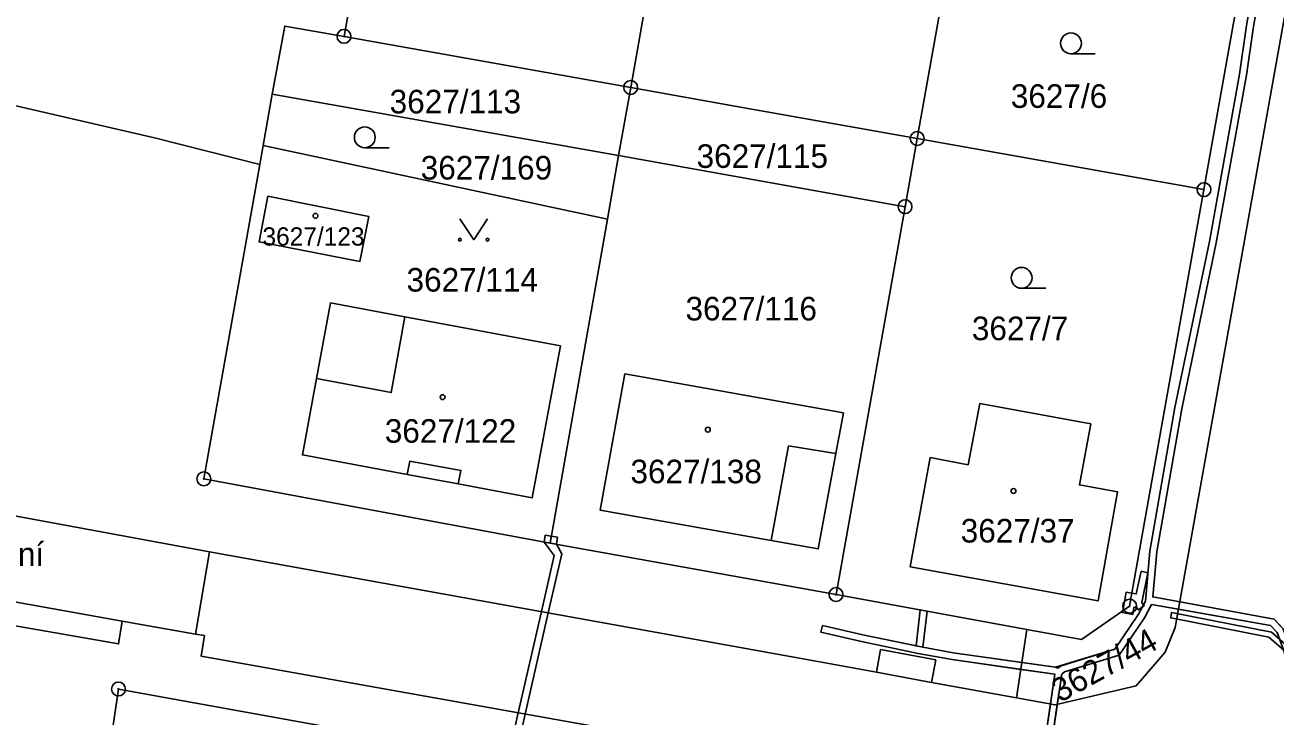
# Model space of a CAD drawing. Extents: x -644096 to -634268, y -1141430 to -1133463.
# Drawn here: x -640663.3 to -640573.2, y -1137773.4 to -1137723.5 of the extents above; entities that cross this region are included whole.
import ezdxf

# ---------------------------------------------------------------- set-up
doc = ezdxf.new("R2010")
doc.units = 0
for name, color, linetype in [('_CIVIL_CONSTRUCTION', 7, 'Continuous'), ('B_Hranice _3D', 7, 'Continuous'), ('M_Svah_Nasyp', 7, 'Continuous'), ('M_Svah_Zarez', 7, 'Continuous'), ('svrsek_osa_sjezdy', 7, 'Continuous'), ('svrsek_osa_VRT', 7, 'Continuous'), ('svrsek_popisy_VRT', 7, 'Continuous'), ('terminal_VRT', 7, 'Continuous')]:
    doc.layers.add(name, color=color, linetype=linetype)

msp = doc.modelspace()

# ---------------------------------------------------------------- linework, layer by layer
at = {"layer": '_CIVIL_CONSTRUCTION'}
for centre, radius in [((-640640.33, -1137724.36), 0.5), ((-640640.33, -1137724.36), 0.0303), ((-640619.65, -1137728.04), 0.5), ((-640619.65, -1137728.04), 0.0303), ((-640598.98, -1137731.72), 0.5), ((-640598.98, -1137731.72), 0.0303), ((-640578.3, -1137735.41), 0.5), ((-640599.86, -1137736.64), 0.5), ((-640578.3, -1137735.41), 0.0303), ((-640599.86, -1137736.64), 0.0303), ((-640650.44, -1137756.26), 0.5), ((-640650.44, -1137756.26), 0.0303), ((-640604.84, -1137764.61), 0.5), ((-640604.84, -1137764.61), 0.0303), ((-640583.66, -1137765.44), 0.5), ((-640583.66, -1137765.44), 0.0303), ((-640656.6, -1137771.42), 0.5), ((-640656.6, -1137771.42), 0.0303)]:
    msp.add_circle(centre, radius, dxfattribs=at)
at = {"layer": 'B_Hranice _3D'}
for points in [[(-640580.04, -1137765.13), (-640581.99, -1137764.78), (-640581.7, -1137761.53), (-640579.9, -1137751.21), (-640577.41, -1137739.24), (-640575.24, -1137727.16), (-640574.72, -1137723.65), (-640574.2, -1137720.66), (-640573.58, -1137716.61), (-640572.07, -1137717.17)], [(-640572.58, -1137767.09), (-640573.23, -1137766.37), (-640581.99, -1137764.78), (-640581.7, -1137761.53), (-640579.9, -1137751.21), (-640577.41, -1137739.24), (-640575.24, -1137727.16), (-640574.72, -1137723.65), (-640574.2, -1137720.66), (-640573.58, -1137716.61), (-640572.07, -1137717.17)], [(-640574.7, -1137720.58), (-640575.22, -1137723.57), (-640575.74, -1137727.08), (-640577.91, -1137739.14), (-640580.4, -1137751.11), (-640582.2, -1137761.47), (-640582.51, -1137765.08), (-640583.02, -1137766.03), (-640584.74, -1137768.55), (-640589.01, -1137769.84), (-640591.44, -1137769.5), (-640596.39, -1137768.8), (-640598.58, -1137768.41), (-640602.91, -1137767.51), (-640605.81, -1137766.85), (-640605.93, -1137767.33), (-640603.01, -1137767.99), (-640598.91, -1137768.86), (-640596.47, -1137769.3), (-640591.51, -1137770), (-640589.06, -1137770.34), (-640589.38, -1137772.51), (-640590.35, -1137779.12)], [(-640574.7, -1137720.58), (-640575.22, -1137723.57), (-640575.74, -1137727.08), (-640577.91, -1137739.14), (-640580.4, -1137751.11), (-640582.2, -1137761.47), (-640582.51, -1137765.08), (-640583.02, -1137766.03), (-640584.74, -1137768.55), (-640588.61, -1137769.74), (-640588.83, -1137769.92), (-640589.01, -1137769.84), (-640596.39, -1137768.8), (-640598.58, -1137768.41), (-640598.26, -1137765.81), (-640598.76, -1137765.72), (-640599.07, -1137768.31), (-640602.91, -1137767.51), (-640605.81, -1137766.85), (-640605.93, -1137767.33), (-640603.01, -1137767.99), (-640598.91, -1137768.86), (-640596.47, -1137769.3), (-640589.06, -1137770.34), (-640590.35, -1137779.12)], [(-640627.92, -1137776.09), (-640627.27, -1137773.22), (-640625.6, -1137765.93), (-640624.62, -1137761.67), (-640625.01, -1137760.98), (-640625.9, -1137760.82), (-640625.16, -1137761.79), (-640626.09, -1137765.84), (-640627.76, -1137773.13), (-640628.42, -1137776.01)], [(-640589.85, -1137779.12), (-640588.88, -1137772.53), (-640588.56, -1137770.35), (-640588.37, -1137770.18), (-640584.42, -1137768.97), (-640582.6, -1137766.29), (-640582.08, -1137765.33), (-640580.13, -1137765.67), (-640573.49, -1137766.83), (-640573.02, -1137767.35), (-640572.54, -1137768.67), (-640571.83, -1137771.56), (-640571.21, -1137772.56), (-640570.43, -1137773.34), (-640569.36, -1137773.99)], [(-640588.37, -1137770.18), (-640584.42, -1137768.97), (-640582.6, -1137766.29), (-640582.08, -1137765.33), (-640573.49, -1137766.83), (-640573.02, -1137767.35), (-640572.54, -1137768.67), (-640571.83, -1137771.56), (-640571.21, -1137772.56), (-640570.43, -1137773.34), (-640569.36, -1137773.99)], [(-640568.12, -1137773.44), (-640570.5, -1137772.38), (-640571.26, -1137771.29), (-640572, -1137768.56), (-640573.42, -1137767.31), (-640580.63, -1137765.9), (-640580.7, -1137766.29), (-640573.61, -1137767.68), (-640572.35, -1137768.78), (-640571.63, -1137771.46), (-640570.6, -1137772.92), (-640568.53, -1137774.6)], [(-640569.16, -1137773.53), (-640570.11, -1137772.94), (-640570.81, -1137772.24), (-640571.37, -1137771.36), (-640572.06, -1137768.53), (-640572.58, -1137767.09), (-640572.77, -1137766.88), (-640573.23, -1137766.37), (-640580.04, -1137765.13)], [(-640589.85, -1137779.12), (-640588.56, -1137770.35), (-640588.37, -1137770.18)]]:
    msp.add_lwpolyline(points, dxfattribs=at)
for points in [[(-640625.81, -1137760.32), (-640625.9, -1137760.82), (-640625.47, -1137760.9), (-640625.38, -1137760.39)], [(-640625.38, -1137760.39), (-640625.47, -1137760.9), (-640625.01, -1137760.98), (-640624.92, -1137760.48)], [(-640582.83, -1137762.93), (-640583.18, -1137764.56), (-640583.49, -1137764.5), (-640583.66, -1137765.44), (-640584.16, -1137765.79), (-640584.18, -1137765.91), (-640583.44, -1137766.04), (-640583.35, -1137765.54), (-640583.18, -1137765.49), (-640583.04, -1137765.71), (-640582.62, -1137765.43), (-640582.79, -1137765.17), (-640582.35, -1137763.03)], [(-640583.92, -1137764.43), (-640584.16, -1137765.79), (-640583.66, -1137765.44), (-640583.49, -1137764.5)]]:
    msp.add_lwpolyline(points, close=True, dxfattribs=at)
at = {"layer": 'M_Svah_Nasyp'}
for p, q in [((-640609.51, -1137760.72), (-640608.27, -1137753.88)), ((-640608.27, -1137753.88), (-640604.86, -1137754.44)), ((-640601.91, -1137770.21), (-640601.63, -1137768.58)), ((-640601.63, -1137768.58), (-640597.63, -1137769.32)), ((-640597.63, -1137769.32), (-640597.96, -1137770.94))]:
    msp.add_line(p, q, dxfattribs=at)
for points in [[(-640642.31, -1137749.03), (-640636.92, -1137750.04), (-640635.93, -1137744.58)], [(-640635.78, -1137755.95), (-640635.59, -1137755), (-640631.9, -1137755.66), (-640632.09, -1137756.63)]]:
    msp.add_lwpolyline(points, dxfattribs=at)
at = {"layer": 'M_Svah_Zarez'}
for centre in [(-640642.387, -1137737.299), (-640633.217, -1137750.379), (-640614.087, -1137752.719), (-640592.037, -1137757.139)]:
    msp.add_circle(centre, 0.175, dxfattribs=at)
at = {"layer": 'svrsek_osa_sjezdy'}
for p, q in [((-640587.893, -1137725.61), (-640586.143, -1137725.61)), ((-640638.833, -1137732.39), (-640637.083, -1137732.39)), ((-640591.453, -1137742.52), (-640589.703, -1137742.52))]:
    msp.add_line(p, q, dxfattribs=at)
msp.add_lwpolyline([(-640631.97, -1137737.519), (-640630.97, -1137739.02), (-640629.97, -1137737.519)], dxfattribs=at)
for centre, radius in [((-640587.893, -1137724.86), 0.75), ((-640638.833, -1137731.64), 0.75), ((-640631.97, -1137739.019), 0.1), ((-640629.97, -1137739.019), 0.1), ((-640591.453, -1137741.77), 0.75)]:
    msp.add_circle(centre, radius, dxfattribs=at)
at = {"layer": 'terminal_VRT'}
for p, q in [((-640598.98, -1137731.72), (-640593.9, -1137703.23)), ((-640638.24, -1137712.65), (-640640.33, -1137724.36)), ((-640640.33, -1137724.36), (-640619.65, -1137728.04)), ((-640620.52, -1137732.94), (-640619.65, -1137728.04)), ((-640646.16, -1137732.22), (-640645.5, -1137728.52)), ((-640645.5, -1137728.52), (-640620.52, -1137732.94)), ((-640646.4, -1137733.59), (-640646.16, -1137732.22)), ((-640621.33, -1137737.53), (-640646.16, -1137732.22)), ((-640598.98, -1137731.72), (-640599.86, -1137736.64)), ((-640598.98, -1137731.72), (-640578.3, -1137735.41)), ((-640620.52, -1137732.94), (-640621.33, -1137737.53)), ((-640620.52, -1137732.94), (-640599.86, -1137736.64)), ((-640599.86, -1137736.64), (-640604.84, -1137764.61)), ((-640625.47, -1137760.9), (-640621.33, -1137737.53)), ((-640604.84, -1137764.61), (-640625.47, -1137760.9)), ((-640650.04, -1137761.52), (-640651.04, -1137767.46)), ((-640591.07, -1137767.13), (-640604.84, -1137764.61)), ((-640651.04, -1137767.46), (-640656.34, -1137766.52)), ((-640591.83, -1137772.06), (-640591.07, -1137767.13))]:
    msp.add_line(p, q, dxfattribs=at)
for points in [[(-640603.08, -1137699.4), (-640580.57, -1137704.44), (-640576.84, -1137705.28), (-640572.78, -1137708.1), (-640571.95, -1137711.19), (-640572.1, -1137712.44), (-640572.85, -1137716.82), (-640571.44, -1137717.02), (-640576.03, -1137742.71), (-640580.37, -1137766.99), (-640581.09, -1137768.77), (-640583.2, -1137771.18), (-640589.04, -1137772.57), (-640591.83, -1137772.06)], [(-640578.3, -1137735.41), (-640574.26, -1137712.72), (-640578.26, -1137706.71), (-640593.9, -1137703.23)], [(-640646.4, -1137733.59), (-640654.01, -1137731.67), (-640682.65, -1137725.07), (-640696.16, -1137721.96), (-640708.49, -1137713.06)], [(-640617.62, -1137716.62), (-640618.33, -1137720.65), (-640619.65, -1137728.04)], [(-640645.5, -1137728.52), (-640644.6, -1137723.62), (-640640.33, -1137724.36)], [(-640619.65, -1137728.04), (-640612.13, -1137729.38), (-640598.98, -1137731.72)], [(-640776.87, -1137734.05), (-640742.62, -1137741.28), (-640740.7, -1137741.88), (-640738.88, -1137742.73), (-640724.98, -1137750.65), (-640723.16, -1137751.47), (-640721.25, -1137752.03), (-640693.52, -1137758.03), (-640691.55, -1137758.35), (-640689.57, -1137758.5), (-640687.59, -1137758.53), (-640685.59, -1137758.45), (-640675.62, -1137757.89), (-640673.62, -1137757.82), (-640671.62, -1137757.85), (-640669.61, -1137757.99), (-640667.64, -1137758.29), (-640650.04, -1137761.52)], [(-640625.47, -1137760.9), (-640650.44, -1137756.26), (-640646.4, -1137733.59)], [(-640645.83, -1137735.88), (-640638.55, -1137737.34), (-640639.18, -1137740.59), (-640646.45, -1137739.18), (-640645.83, -1137735.88)], [(-640591.07, -1137767.13), (-640587.13, -1137767.85), (-640583.66, -1137765.44), (-640578.3, -1137735.41)], [(-640776.51, -1137740.24), (-640772.09, -1137741.3), (-640765.2, -1137742.74), (-640754.55, -1137744.98), (-640744.68, -1137747.05), (-640742.8, -1137747.73), (-640740.97, -1137748.61), (-640738.36, -1137750.09), (-640732.15, -1137753.62), (-640727.83, -1137756.12), (-640726.19, -1137756.85), (-640724.35, -1137757.52), (-640721.45, -1137758.22), (-640703.3, -1137762.2), (-640693.97, -1137764.19), (-640691.07, -1137764.53), (-640688.14, -1137764.62), (-640685.12, -1137764.57), (-640673.13, -1137763.94), (-640670.12, -1137764.08), (-640667.21, -1137764.58), (-640656.34, -1137766.52)], [(-640641.3, -1137743.57), (-640635.93, -1137744.58), (-640624.72, -1137746.68), (-640626.75, -1137757.63), (-640632.09, -1137756.63), (-640635.78, -1137755.95), (-640643.33, -1137754.54), (-640642.31, -1137749.03), (-640641.3, -1137743.57)], [(-640604.3, -1137751.5), (-640604.86, -1137754.44), (-640606.12, -1137761.32), (-640609.51, -1137760.72), (-640621.86, -1137758.51), (-640620.07, -1137748.7), (-640604.3, -1137751.5)], [(-640586.45, -1137752.29), (-640587.28, -1137756.7), (-640584.53, -1137757.19), (-640585.94, -1137765.06), (-640599.49, -1137762.61), (-640598.04, -1137754.73), (-640595.31, -1137755.25), (-640594.46, -1137750.82), (-640586.45, -1137752.29)], [(-640591.83, -1137772.06), (-640597.96, -1137770.94), (-640601.91, -1137770.21), (-640606.68, -1137769.34), (-640650.04, -1137761.52)], [(-640656.34, -1137766.52), (-640656.59, -1137768.17), (-640667.52, -1137766.26), (-640670.38, -1137765.78), (-640673.56, -1137765.63), (-640685.34, -1137766.29), (-640686.38, -1137771.61), (-640692.01, -1137770.36), (-640691.21, -1137766.2), (-640693.62, -1137765.88), (-640694.47, -1137769.81), (-640701.59, -1137768.2)], [(-640651.04, -1137767.46), (-640650.4, -1137767.56), (-640650.64, -1137769.04), (-640608.21, -1137776.63), (-640592.97, -1137779.42)], [(-640661.01, -1137801.32), (-640656.6, -1137771.42), (-640629.3, -1137776.36)]]:
    msp.add_lwpolyline(points, dxfattribs=at)

# ---------------------------------------------------------------- texts
at = {"layer": 'svrsek_osa_VRT'}
for s, height, p in [('3627/6', 1.7, (-640592.23, -1137729.515)), ('3627/113', 1.7, (-640637.037, -1137729.912)), ('3627/115', 1.7, (-640614.897, -1137733.842)), ('3627/169', 1.7, (-640634.797, -1137734.682)), ('3627/123', 1.32, (-640646.21, -1137739.446)), ('3627/114', 1.7, (-640635.817, -1137742.762)), ('3627/116', 1.7, (-640615.697, -1137744.842)), ('3627/7', 1.7, (-640595.04, -1137746.265)), ('3627/122', 1.7, (-640637.387, -1137753.662)), ('3627/138', 1.7, (-640619.667, -1137756.582)), ('3627/37', 1.7, (-640595.846, -1137760.855))]:
    msp.add_text(s, height=height, dxfattribs=at).set_placement(p)
msp.add_text('3627/44', height=1.7, rotation=29, dxfattribs=at).set_placement((-640588.673, -1137772.431))
at = {"layer": 'svrsek_popisy_VRT'}
msp.add_text('Strední', height=1.7, dxfattribs=at).set_placement((-640669.287, -1137762.545))

doc.saveas('drawing.dxf')
